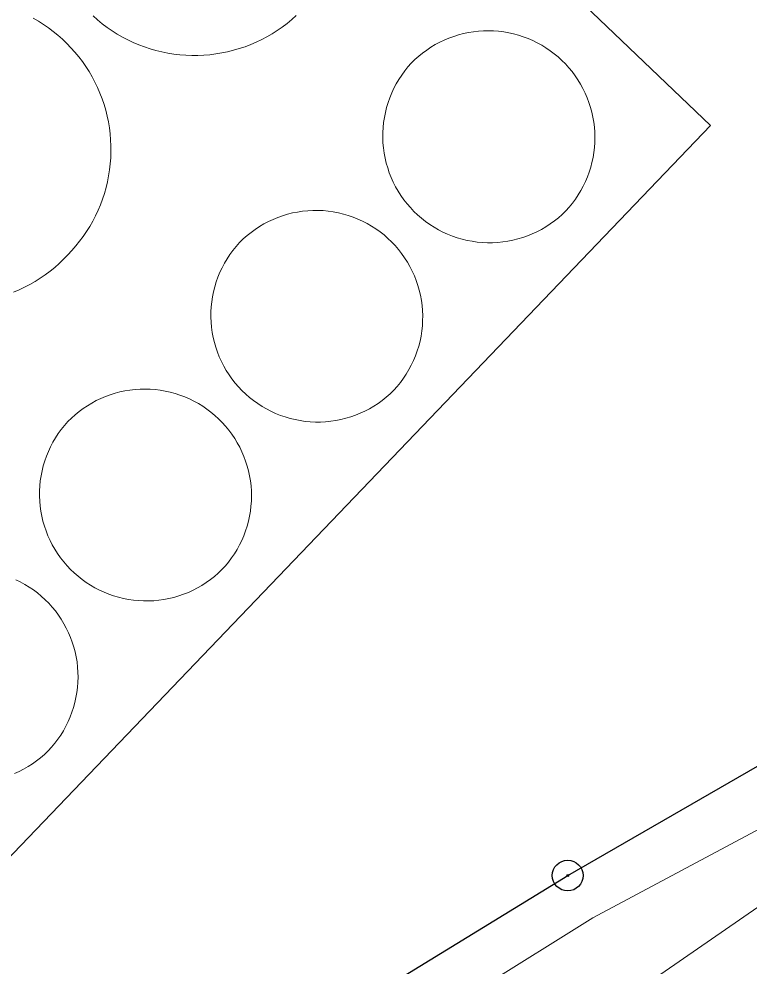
# Model space of a CAD drawing. Extents: x -679733 to -673243, y -1075091 to -1066557.
# Drawn here: x -677103.71 to -677080, y -1070689.74 to -1070658.96 of the extents above; entities that cross this region are included whole.
import ezdxf

# ---------------------------------------------------------------- set-up
doc = ezdxf.new("R2010")
doc.units = 0
doc.header["$LTSCALE"] = 0.68
for name, color, linetype, lineweight in [('1', 7, 'Continuous', 25), ('13', 7, 'Continuous', 13), ('4', 7, 'Continuous', 13), ('8', 7, 'Continuous', 25)]:
    doc.layers.add(name, color=color, linetype=linetype, lineweight=lineweight)

msp = doc.modelspace()

# ---------------------------------------------------------------- linework, layer by layer
at = {"layer": '1'}
msp.add_lwpolyline([(-677214.66, -1070738.21), (-677196.21, -1070738.39), (-677181.24, -1070737.55), (-677169.99, -1070735.15), (-677135.71, -1070722.94), (-677130.32, -1070719.97), (-677115.15, -1070707.42), (-677105.41, -1070699.25), (-677097.57, -1070693.96), (-677085.89, -1070686.8), (-677075.41, -1070680.75), (-677067.64, -1070676.6)], dxfattribs=at)
at = {"layer": '13'}
msp.add_lwpolyline([(-677023.86, -1070651.79), (-677026.68, -1070654.7), (-677032.78, -1070659.8), (-677034.08, -1070660.83), (-677045.35, -1070665.51), (-677049.98, -1070667.9), (-677054.84, -1070670.74), (-677064.35, -1070677.21), (-677089.65, -1070694.69), (-677101.73, -1070703.12), (-677112.96, -1070711.07), (-677119.92, -1070715.74), (-677129.23, -1070721.49), (-677138.73, -1070726.58), (-677145.29, -1070729.75)], dxfattribs=at)
at = {"layer": '4'}
for p, q in [((-677098.25, -1070646.15), (-677081.25, -1070662.43)), ((-677081.25, -1070662.43), (-677117.69, -1070700.47)), ((-677074.39, -1070682.47), (-677085.07, -1070688.17)), ((-677096.7, -1070695.42), (-677085.07, -1070688.17))]:
    msp.add_line(p, q, dxfattribs=at)
for points in [[(-677094.707, -1070658.857), (-677094.853, -1070658.987), (-677095.005, -1070659.112), (-677095.162, -1070659.229), (-677095.323, -1070659.341), (-677095.488, -1070659.446), (-677095.658, -1070659.544), (-677095.831, -1070659.635), (-677096.008, -1070659.72), (-677096.188, -1070659.797), (-677096.372, -1070659.866), (-677096.557, -1070659.929), (-677096.746, -1070659.984), (-677096.936, -1070660.031), (-677097.128, -1070660.07), (-677097.321, -1070660.102), (-677097.516, -1070660.126), (-677097.711, -1070660.142), (-677097.907, -1070660.15), (-677098.103, -1070660.151), (-677098.299, -1070660.143), (-677098.494, -1070660.128), (-677098.689, -1070660.104), (-677098.882, -1070660.073), (-677099.074, -1070660.034), (-677099.264, -1070659.988), (-677099.453, -1070659.934), (-677099.639, -1070659.872), (-677099.822, -1070659.803), (-677100.003, -1070659.726), (-677100.18, -1070659.643), (-677100.354, -1070659.552), (-677100.524, -1070659.454), (-677100.689, -1070659.35), (-677100.851, -1070659.239), (-677101.008, -1070659.122), (-677101.16, -1070658.998), (-677101.307, -1070658.868)], [(-677103.254, -1070658.939), (-677103.085, -1070659.037), (-677102.919, -1070659.141), (-677102.758, -1070659.252), (-677102.601, -1070659.369), (-677102.449, -1070659.493), (-677102.303, -1070659.622), (-677102.161, -1070659.757), (-677102.025, -1070659.898), (-677101.895, -1070660.044), (-677101.771, -1070660.195), (-677101.653, -1070660.351), (-677101.542, -1070660.512), (-677101.437, -1070660.677), (-677101.338, -1070660.846), (-677101.247, -1070661.019), (-677101.162, -1070661.195), (-677101.085, -1070661.375), (-677101.015, -1070661.558), (-677100.952, -1070661.743), (-677100.897, -1070661.931), (-677100.85, -1070662.12), (-677100.81, -1070662.312), (-677100.778, -1070662.505), (-677100.753, -1070662.699), (-677100.737, -1070662.894), (-677100.728, -1070663.089), (-677100.727, -1070663.285), (-677100.734, -1070663.48), (-677100.749, -1070663.675), (-677100.771, -1070663.87), (-677100.802, -1070664.063), (-677100.84, -1070664.255), (-677100.886, -1070664.445), (-677100.939, -1070664.633), (-677101, -1070664.819), (-677101.069, -1070665.002), (-677101.144, -1070665.183), (-677101.227, -1070665.36), (-677101.317, -1070665.534), (-677101.414, -1070665.704), (-677101.517, -1070665.87), (-677101.627, -1070666.031), (-677101.744, -1070666.188), (-677101.867, -1070666.341), (-677101.995, -1070666.488), (-677102.13, -1070666.63)], [(-677090.97, -1070660.4), (-677090.853, -1070660.285), (-677090.73, -1070660.175), (-677090.602, -1070660.072), (-677090.47, -1070659.975), (-677090.333, -1070659.884), (-677090.192, -1070659.799), (-677090.047, -1070659.722), (-677089.898, -1070659.651), (-677089.747, -1070659.587), (-677089.592, -1070659.531), (-677089.435, -1070659.482), (-677089.276, -1070659.441), (-677089.115, -1070659.407), (-677088.953, -1070659.381), (-677088.79, -1070659.362), (-677088.626, -1070659.351), (-677088.461, -1070659.348), (-677088.297, -1070659.353), (-677088.133, -1070659.366), (-677087.97, -1070659.386), (-677087.808, -1070659.414), (-677087.647, -1070659.45), (-677087.489, -1070659.493), (-677087.332, -1070659.544), (-677087.178, -1070659.602), (-677087.027, -1070659.667), (-677086.88, -1070659.739), (-677086.736, -1070659.818), (-677086.596, -1070659.904), (-677086.46, -1070659.997), (-677086.328, -1070660.095), (-677086.202, -1070660.2), (-677086.08, -1070660.311), (-677085.964, -1070660.427), (-677085.854, -1070660.549), (-677085.749, -1070660.676), (-677085.651, -1070660.808), (-677085.558, -1070660.944), (-677085.473, -1070661.084), (-677085.394, -1070661.229), (-677085.322, -1070661.376), (-677085.257, -1070661.528), (-677085.2, -1070661.682), (-677085.149, -1070661.838), (-677085.107, -1070661.997), (-677085.071, -1070662.157), (-677085.044, -1070662.319), (-677085.024, -1070662.483), (-677085.012, -1070662.647), (-677085.007, -1070662.811), (-677085.011, -1070662.975), (-677085.022, -1070663.139), (-677085.041, -1070663.303), (-677085.068, -1070663.465), (-677085.102, -1070663.626), (-677085.144, -1070663.785), (-677085.193, -1070663.941), (-677085.25, -1070664.096), (-677085.314, -1070664.247), (-677085.385, -1070664.396), (-677085.463, -1070664.54), (-677085.547, -1070664.681), (-677085.639, -1070664.818), (-677085.736, -1070664.95), (-677085.84, -1070665.078), (-677085.95, -1070665.2)], [(-677085.95, -1070665.2), (-677086.069, -1070665.316), (-677086.194, -1070665.426), (-677086.324, -1070665.529), (-677086.459, -1070665.627), (-677086.598, -1070665.718), (-677086.742, -1070665.802), (-677086.889, -1070665.879), (-677087.04, -1070665.949), (-677087.194, -1070666.011), (-677087.351, -1070666.067), (-677087.51, -1070666.114), (-677087.672, -1070666.154), (-677087.835, -1070666.186), (-677087.999, -1070666.211), (-677088.165, -1070666.227), (-677088.331, -1070666.236), (-677088.497, -1070666.236), (-677088.664, -1070666.229), (-677088.829, -1070666.213), (-677088.994, -1070666.19), (-677089.157, -1070666.159), (-677089.319, -1070666.12), (-677089.479, -1070666.073), (-677089.636, -1070666.019), (-677089.79, -1070665.958), (-677089.942, -1070665.889), (-677090.089, -1070665.812), (-677090.233, -1070665.729), (-677090.373, -1070665.639), (-677090.509, -1070665.543), (-677090.639, -1070665.44), (-677090.765, -1070665.331), (-677090.885, -1070665.216), (-677091, -1070665.095), (-677091.108, -1070664.969), (-677091.211, -1070664.839), (-677091.307, -1070664.703), (-677091.396, -1070664.563), (-677091.479, -1070664.418), (-677091.555, -1070664.27), (-677091.623, -1070664.119), (-677091.685, -1070663.964), (-677091.738, -1070663.807), (-677091.784, -1070663.647), (-677091.823, -1070663.485), (-677091.853, -1070663.322), (-677091.876, -1070663.157), (-677091.891, -1070662.991), (-677091.898, -1070662.825), (-677091.897, -1070662.659), (-677091.888, -1070662.493), (-677091.871, -1070662.327), (-677091.846, -1070662.163), (-677091.813, -1070662), (-677091.773, -1070661.838), (-677091.725, -1070661.679), (-677091.669, -1070661.523), (-677091.606, -1070661.369), (-677091.536, -1070661.218), (-677091.458, -1070661.071), (-677091.374, -1070660.928), (-677091.282, -1070660.789), (-677091.184, -1070660.654), (-677091.08, -1070660.525), (-677090.97, -1070660.4)], [(-677096.55, -1070666.23), (-677096.431, -1070666.114), (-677096.306, -1070666.003), (-677096.176, -1070665.899), (-677096.041, -1070665.801), (-677095.902, -1070665.71), (-677095.759, -1070665.625), (-677095.611, -1070665.548), (-677095.46, -1070665.477), (-677095.306, -1070665.414), (-677095.149, -1070665.359), (-677094.99, -1070665.311), (-677094.828, -1070665.27), (-677094.665, -1070665.238), (-677094.5, -1070665.213), (-677094.334, -1070665.196), (-677094.168, -1070665.188), (-677094.001, -1070665.187), (-677093.835, -1070665.194), (-677093.669, -1070665.21), (-677093.504, -1070665.233), (-677093.34, -1070665.264), (-677093.178, -1070665.303), (-677093.018, -1070665.349), (-677092.861, -1070665.404), (-677092.706, -1070665.465), (-677092.555, -1070665.535), (-677092.407, -1070665.611), (-677092.262, -1070665.694), (-677092.122, -1070665.784), (-677091.987, -1070665.881), (-677091.856, -1070665.984), (-677091.73, -1070666.094), (-677091.61, -1070666.209), (-677091.495, -1070666.33), (-677091.387, -1070666.456), (-677091.284, -1070666.587), (-677091.188, -1070666.723), (-677091.099, -1070666.864), (-677091.016, -1070667.009), (-677090.941, -1070667.157), (-677090.872, -1070667.309), (-677090.811, -1070667.464), (-677090.758, -1070667.622), (-677090.712, -1070667.782), (-677090.674, -1070667.944), (-677090.644, -1070668.108), (-677090.621, -1070668.273), (-677090.607, -1070668.439), (-677090.601, -1070668.605), (-677090.602, -1070668.772), (-677090.612, -1070668.938), (-677090.629, -1070669.104), (-677090.655, -1070669.268), (-677090.688, -1070669.432), (-677090.729, -1070669.593), (-677090.778, -1070669.752), (-677090.835, -1070669.909), (-677090.898, -1070670.063), (-677090.97, -1070670.213), (-677091.048, -1070670.36), (-677091.133, -1070670.503), (-677091.225, -1070670.642), (-677091.324, -1070670.777), (-677091.429, -1070670.906), (-677091.54, -1070671.03)], [(-677091.54, -1070671.03), (-677091.659, -1070671.145), (-677091.784, -1070671.255), (-677091.914, -1070671.359), (-677092.049, -1070671.456), (-677092.188, -1070671.546), (-677092.332, -1070671.63), (-677092.479, -1070671.707), (-677092.63, -1070671.777), (-677092.784, -1070671.839), (-677092.94, -1070671.894), (-677093.1, -1070671.942), (-677093.261, -1070671.982), (-677093.424, -1070672.014), (-677093.588, -1070672.038), (-677093.754, -1070672.054), (-677093.92, -1070672.062), (-677094.086, -1070672.063), (-677094.252, -1070672.055), (-677094.417, -1070672.04), (-677094.582, -1070672.016), (-677094.745, -1070671.985), (-677094.906, -1070671.946), (-677095.066, -1070671.899), (-677095.223, -1070671.845), (-677095.377, -1070671.783), (-677095.528, -1070671.714), (-677095.676, -1070671.638), (-677095.82, -1070671.555), (-677095.959, -1070671.465), (-677096.094, -1070671.368), (-677096.225, -1070671.265), (-677096.35, -1070671.156), (-677096.47, -1070671.041), (-677096.584, -1070670.921), (-677096.693, -1070670.795), (-677096.795, -1070670.664), (-677096.891, -1070670.528), (-677096.98, -1070670.388), (-677097.063, -1070670.244), (-677097.138, -1070670.096), (-677097.207, -1070669.944), (-677097.267, -1070669.79), (-677097.321, -1070669.632), (-677097.367, -1070669.473), (-677097.405, -1070669.311), (-677097.436, -1070669.148), (-677097.458, -1070668.983), (-677097.473, -1070668.818), (-677097.48, -1070668.652), (-677097.478, -1070668.486), (-677097.469, -1070668.32), (-677097.452, -1070668.154), (-677097.427, -1070667.99), (-677097.394, -1070667.827), (-677097.354, -1070667.666), (-677097.305, -1070667.507), (-677097.25, -1070667.351), (-677097.186, -1070667.197), (-677097.116, -1070667.047), (-677097.038, -1070666.9), (-677096.954, -1070666.757), (-677096.862, -1070666.618), (-677096.764, -1070666.484), (-677096.66, -1070666.354), (-677096.55, -1070666.23)], [(-677102.13, -1070666.63), (-677102.266, -1070666.771), (-677102.407, -1070666.907), (-677102.554, -1070667.037), (-677102.705, -1070667.16), (-677102.862, -1070667.278), (-677103.023, -1070667.389), (-677103.188, -1070667.494), (-677103.358, -1070667.592), (-677103.531, -1070667.683), (-677103.708, -1070667.767), (-677103.888, -1070667.844)], [(-677102.13, -1070672.05), (-677102.013, -1070671.934), (-677101.89, -1070671.824), (-677101.762, -1070671.72), (-677101.629, -1070671.622), (-677101.492, -1070671.531), (-677101.351, -1070671.446), (-677101.206, -1070671.368), (-677101.057, -1070671.297), (-677100.905, -1070671.233), (-677100.75, -1070671.177), (-677100.593, -1070671.127), (-677100.433, -1070671.086), (-677100.272, -1070671.052), (-677100.109, -1070671.025), (-677099.945, -1070671.006), (-677099.781, -1070670.996), (-677099.616, -1070670.993), (-677099.451, -1070670.997), (-677099.287, -1070671.01), (-677099.123, -1070671.03), (-677098.961, -1070671.059), (-677098.8, -1070671.094), (-677098.641, -1070671.138), (-677098.484, -1070671.189), (-677098.33, -1070671.247), (-677098.179, -1070671.313), (-677098.031, -1070671.385), (-677097.886, -1070671.465), (-677097.746, -1070671.551), (-677097.61, -1070671.644), (-677097.478, -1070671.743), (-677097.351, -1070671.849), (-677097.23, -1070671.96), (-677097.114, -1070672.077), (-677097.003, -1070672.2), (-677096.899, -1070672.327), (-677096.8, -1070672.459), (-677096.708, -1070672.596), (-677096.623, -1070672.737), (-677096.544, -1070672.882), (-677096.472, -1070673.03), (-677096.408, -1070673.182), (-677096.351, -1070673.337), (-677096.301, -1070673.494), (-677096.258, -1070673.653), (-677096.224, -1070673.814), (-677096.197, -1070673.977), (-677096.177, -1070674.141), (-677096.166, -1070674.305), (-677096.162, -1070674.47), (-677096.166, -1070674.635), (-677096.178, -1070674.799), (-677096.198, -1070674.963), (-677096.225, -1070675.125), (-677096.261, -1070675.286), (-677096.303, -1070675.446), (-677096.354, -1070675.603), (-677096.411, -1070675.757), (-677096.476, -1070675.909), (-677096.548, -1070676.057), (-677096.627, -1070676.201), (-677096.713, -1070676.342), (-677096.806, -1070676.479), (-677096.904, -1070676.611), (-677097.009, -1070676.738), (-677097.12, -1070676.86)], [(-677097.12, -1070676.86), (-677097.24, -1070676.974), (-677097.365, -1070677.083), (-677097.495, -1070677.185), (-677097.63, -1070677.281), (-677097.77, -1070677.371), (-677097.913, -1070677.453), (-677098.061, -1070677.529), (-677098.211, -1070677.598), (-677098.365, -1070677.659), (-677098.522, -1070677.713), (-677098.681, -1070677.76), (-677098.842, -1070677.798), (-677099.005, -1070677.83), (-677099.169, -1070677.853), (-677099.334, -1070677.868), (-677099.499, -1070677.876), (-677099.665, -1070677.876), (-677099.83, -1070677.867), (-677099.995, -1070677.851), (-677100.159, -1070677.827), (-677100.322, -1070677.796), (-677100.483, -1070677.756), (-677100.641, -1070677.709), (-677100.798, -1070677.655), (-677100.951, -1070677.593), (-677101.102, -1070677.523), (-677101.249, -1070677.447), (-677101.392, -1070677.364), (-677101.531, -1070677.274), (-677101.666, -1070677.177), (-677101.796, -1070677.075), (-677101.921, -1070676.966), (-677102.04, -1070676.851), (-677102.154, -1070676.731), (-677102.262, -1070676.605), (-677102.364, -1070676.474), (-677102.46, -1070676.339), (-677102.549, -1070676.199), (-677102.631, -1070676.056), (-677102.706, -1070675.908), (-677102.774, -1070675.757), (-677102.835, -1070675.603), (-677102.889, -1070675.446), (-677102.935, -1070675.287), (-677102.973, -1070675.126), (-677103.004, -1070674.963), (-677103.026, -1070674.799), (-677103.041, -1070674.634), (-677103.048, -1070674.468), (-677103.047, -1070674.303), (-677103.039, -1070674.137), (-677103.022, -1070673.973), (-677102.998, -1070673.809), (-677102.965, -1070673.646), (-677102.925, -1070673.485), (-677102.878, -1070673.327), (-677102.823, -1070673.171), (-677102.76, -1070673.017), (-677102.69, -1070672.867), (-677102.614, -1070672.72), (-677102.53, -1070672.577), (-677102.44, -1070672.438), (-677102.343, -1070672.304), (-677102.239, -1070672.174), (-677102.13, -1070672.05)], [(-677103.819, -1070677.186), (-677103.671, -1070677.259), (-677103.525, -1070677.339), (-677103.384, -1070677.425), (-677103.247, -1070677.518), (-677103.115, -1070677.618), (-677102.988, -1070677.723), (-677102.865, -1070677.835), (-677102.749, -1070677.952), (-677102.638, -1070678.075), (-677102.532, -1070678.203), (-677102.434, -1070678.336), (-677102.341, -1070678.473), (-677102.256, -1070678.615), (-677102.177, -1070678.76), (-677102.105, -1070678.909), (-677102.04, -1070679.062), (-677101.983, -1070679.217), (-677101.933, -1070679.375), (-677101.891, -1070679.535), (-677101.856, -1070679.697), (-677101.829, -1070679.86), (-677101.811, -1070680.025), (-677101.799, -1070680.19), (-677101.796, -1070680.355), (-677101.801, -1070680.521), (-677101.813, -1070680.686), (-677101.834, -1070680.85), (-677101.862, -1070681.013), (-677101.898, -1070681.175), (-677101.942, -1070681.335), (-677101.993, -1070681.492), (-677102.052, -1070681.647), (-677102.118, -1070681.799), (-677102.191, -1070681.947), (-677102.271, -1070682.092), (-677102.358, -1070682.233), (-677102.452, -1070682.369), (-677102.552, -1070682.501), (-677102.658, -1070682.628), (-677102.77, -1070682.75)], [(-677102.77, -1070682.75), (-677102.89, -1070682.864), (-677103.015, -1070682.972), (-677103.145, -1070683.074), (-677103.28, -1070683.17), (-677103.419, -1070683.259), (-677103.562, -1070683.341), (-677103.709, -1070683.417), (-677103.86, -1070683.485)]]:
    msp.add_lwpolyline(points, dxfattribs=at)
at = {"layer": '8'}
for radius in [0.5, 0.0303]:
    msp.add_circle((-677085.89, -1070686.7999), radius, dxfattribs=at)

doc.saveas('drawing.dxf')
